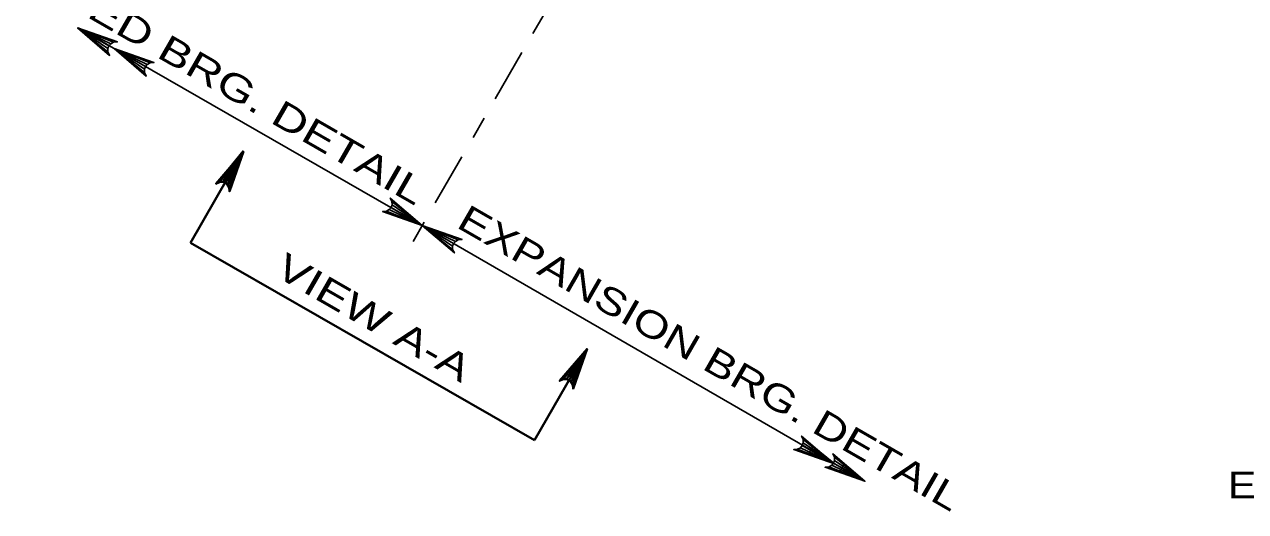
# Model space of a CAD drawing. Extents: x -11 to 79, y -154 to 0.
# Drawn here: x 37.57 to 43.06, y -17.88 to -15.69 of the extents above; entities that cross this region are included whole.
import ezdxf
from ezdxf.enums import TextEntityAlignment as Align

# ---------------------------------------------------------------- set-up
doc = ezdxf.new("R2010")
doc.units = 0
doc.header["$LTSCALE"] = 0.048
doc.linetypes.add('DOT_DASHED', pattern=[7.7, 5, -1.2, 0.3, -1.2])
doc.layers.add('3', color=7, linetype='Continuous', lineweight=25)
doc.layers.add('4', color=7, linetype='Continuous', lineweight=25)

msp = doc.modelspace()

# ---------------------------------------------------------------- hatches: boundary and pattern name
at = {"layer": '4'}
for points in [[(38.50242, -16.39617), (38.46083, -16.37225), (38.5535, -16.25942)], [(40.04942, -17.285), (40.00783, -17.26108), (40.1005, -17.14825)], [(41.11625, -17.58492), (41.09633, -17.61958), (41.21033, -17.66208)], [(41.25617, -17.66567), (41.23625, -17.70033), (41.35017, -17.74292)]]:
    msp.add_hatch(color=256, dxfattribs=at).paths.add_polyline_path(points)

# ---------------------------------------------------------------- linework, layer by layer
at = {"layer": '3', "linetype": 'DOT_DASHED'}
msp.add_line((41.96308, -12.07242), (39.27983, -16.73192), dxfattribs=at)
at = {"layer": '4'}
for p, q in [((37.81233, -15.70517), (39.35958, -16.59342)), ((39.38617, -16.60875), (41.35017, -17.74292))]:
    msp.add_line(p, q, dxfattribs=at)
at = {"layer": '4', "lineweight": 40}
for p, q in [((38.48633, -16.37617), (38.31667, -16.67067)), ((38.31667, -16.67067), (39.864, -17.55892)), ((40.03533, -17.26142), (39.864, -17.55892))]:
    msp.add_line(p, q, dxfattribs=at)
at = {"layer": '4'}
for points in [[(37.809, -15.70517), (37.98808, -15.76767), (37.97067, -15.76917), (37.958, -15.77633), (37.94992, -15.78608), (37.94558, -15.798), (37.94575, -15.8125), (37.95325, -15.82825), (37.809, -15.70517), (37.94575, -15.8125), (37.94558, -15.798), (37.809, -15.70517), (37.94992, -15.78608), (37.958, -15.77633), (37.809, -15.70517), (37.97067, -15.76917)], [(37.97367, -15.798), (38.15275, -15.8605), (38.13533, -15.862), (38.12267, -15.86917), (38.11458, -15.87892), (38.11025, -15.89083), (38.11042, -15.90533), (38.11792, -15.92108), (37.97367, -15.798), (38.11042, -15.90533), (38.11025, -15.89083), (37.97367, -15.798), (38.11458, -15.87892), (38.12267, -15.86917), (37.97367, -15.798), (38.13533, -15.862)], [(39.3595, -16.59333), (39.18058, -16.53042), (39.198, -16.529), (39.21067, -16.52183), (39.21875, -16.51208), (39.22317, -16.50017), (39.223, -16.48567), (39.21558, -16.46983), (39.3595, -16.59333), (39.223, -16.48567), (39.22317, -16.50017), (39.3595, -16.59333), (39.21875, -16.51208), (39.21067, -16.52183), (39.3595, -16.59333), (39.198, -16.529)], [(39.3595, -16.59333), (39.5035, -16.71683), (39.496, -16.70108), (39.49583, -16.6865), (39.50025, -16.67458), (39.50833, -16.66483), (39.521, -16.65775), (39.53842, -16.65633), (39.3595, -16.59333), (39.521, -16.65775), (39.50833, -16.66483), (39.3595, -16.59333), (39.50025, -16.67458), (39.49583, -16.6865), (39.3595, -16.59333), (39.496, -16.70108)], [(41.20908, -17.66375), (41.03017, -17.60083), (41.04758, -17.59933), (41.06025, -17.59225), (41.06833, -17.5825), (41.07275, -17.57058), (41.07258, -17.55608), (41.06517, -17.54025), (41.20908, -17.66375), (41.07258, -17.55608), (41.07275, -17.57058), (41.20908, -17.66375), (41.06833, -17.5825), (41.06025, -17.59225), (41.20908, -17.66375), (41.04758, -17.59933)], [(41.35017, -17.74292), (41.17125, -17.68), (41.18867, -17.6785), (41.20133, -17.67142), (41.20942, -17.66167), (41.21383, -17.64975), (41.21367, -17.63525), (41.20625, -17.61942), (41.35017, -17.74292), (41.21367, -17.63525), (41.21383, -17.64975), (41.35017, -17.74292), (41.20942, -17.66167), (41.20133, -17.67142), (41.35017, -17.74292), (41.18867, -17.6785)]]:
    msp.add_lwpolyline(points, dxfattribs=at)
at = {"layer": '4', "lineweight": 40}
for points in [[(38.55492, -16.26117), (38.49217, -16.44017), (38.49067, -16.42275), (38.48358, -16.41008), (38.47383, -16.402), (38.46192, -16.39758), (38.44733, -16.39775), (38.43158, -16.40525), (38.55492, -16.26117), (38.44733, -16.39775), (38.46192, -16.39758), (38.55492, -16.26117), (38.47383, -16.402), (38.48358, -16.41008), (38.55492, -16.26117), (38.49067, -16.42275)], [(40.1005, -17.14825), (40.03775, -17.32725), (40.03633, -17.30983), (40.02917, -17.29717), (40.01942, -17.28908), (40.0075, -17.28467), (39.993, -17.28483), (39.97717, -17.29233), (40.1005, -17.14825), (39.993, -17.28483), (40.0075, -17.28467), (40.1005, -17.14825), (40.01942, -17.28908), (40.02917, -17.29717), (40.1005, -17.14825), (40.03633, -17.30983)]]:
    msp.add_lwpolyline(points, dxfattribs=at)
for points in [[(38.50242, -16.39617), (38.46083, -16.37225), (38.5535, -16.25942)], [(40.04942, -17.285), (40.00783, -17.26108), (40.1005, -17.14825)]]:
    msp.add_lwpolyline(points, close=True, dxfattribs=at)
at = {"layer": '4'}
for points in [[(41.11625, -17.58492), (41.09633, -17.61958), (41.21033, -17.66208)], [(41.25617, -17.66567), (41.23625, -17.70033), (41.35017, -17.74292)]]:
    msp.add_lwpolyline(points, close=True, dxfattribs=at)

# ---------------------------------------------------------------- texts
for s, width, p in [('FIXED BRG. DETAIL', 1.35, (38.44131, -15.99562)), ('EXPANSION BRG. DETAIL', 1.3, (40.62272, -17.24093)), ('VIEW A-A', 1.35, (39.11202, -17.05901))]:
    msp.add_text(s, height=0.12, rotation=330.064, dxfattribs=dict(at, width=width)).set_placement(p, align=Align.CENTER)
at = {"layer": '4', "width": 1.2}
msp.add_text('ELASTOMERIC BEARING PAD', height=0.12, dxfattribs=at).set_placement((42.98158, -17.82042))

doc.saveas('drawing.dxf')
